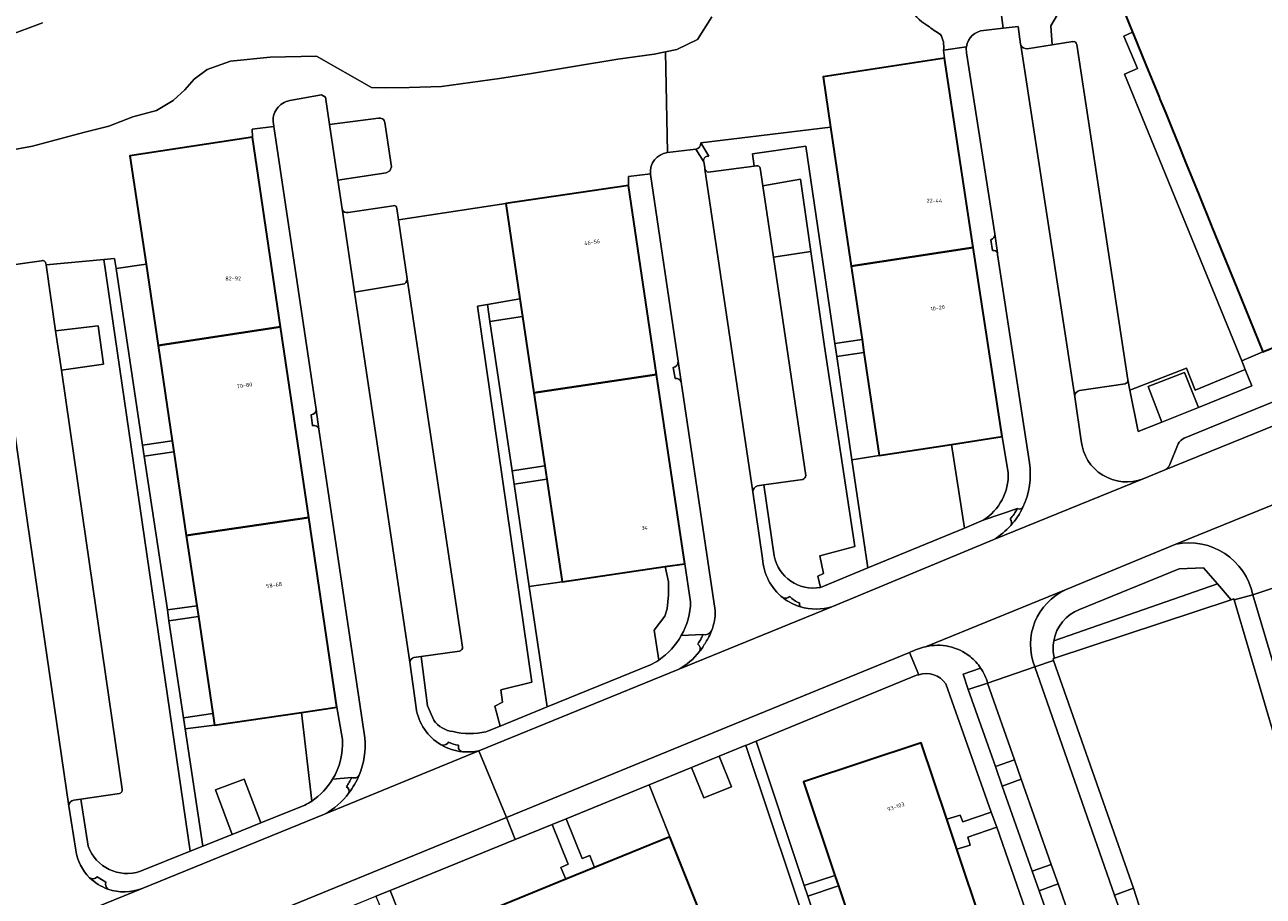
# Model space of a CAD drawing. Header units: metres. Extents: x 197700 to 204338, y 317132 to 325229.
# Tile 680 of 1056: x 202659 to 202771, y 318884 to 318963. Entities that reach past the tile are written whole.
import ezdxf
from ezdxf.enums import TextEntityAlignment as Align

# ---------------------------------------------------------------- set-up
doc = ezdxf.new("R2010")
doc.units = ezdxf.units.M
for name, color, linetype, lineweight in [('B-WE-GR-BEPLANTING_CULTUUR_BODEMBEDEKKER-GV', 90, 'Continuous', 18), ('B-WE-GR-BEPLANTING_CULTUUR_BOSPLANTSOEN-GV', 90, 'Continuous', 18), ('B-WE-GR-BEPLANTING_CULTUUR_HEESTERS-GV', 90, 'Continuous', 18), ('B-WE-GR-BEPLANTING_CULTUUR_ROOS-GV', 90, 'Continuous', 18), ('B-WE-GR-BOS_LOOF-GV', 40, 'Continuous', 13), ('B-WE-OG-BEBOUWING-GV', 7, 'Continuous', 35), ('B-WE-OG-BEBOUWING-T18', 10, 'Continuous', 18), ('B-WE-OG-TERREIN_CULTUURSCHEIDING-GV', 7, 'Continuous', 18), ('B-WE-VH-ONVERHARD-GV', 252, 'Continuous', 18), ('B-WE-VH-VERHARDING_ASFALT-GV', 252, 'Continuous', 18), ('B-WE-VH-VERHARDING_BETONSTRAATSTEEN-GV', 252, 'Continuous', 18), ('B-WE-VH-VERHARDING_OPEN-GV', 252, 'Continuous', 18), ('B-WE-VH-VERHARDING_STRAATBAKSTEEN-GV', 252, 'Continuous', 18), ('B-WE-VH-VERHARDING_TEGEL-GV', 252, 'Continuous', 18)]:
    doc.layers.add(name, color=color, linetype=linetype, lineweight=lineweight)
doc.styles.add('NLCS-ISO-M200-T18', font='NLCS-ISO.ttf', dxfattribs={"height": 0.36})

msp = doc.modelspace()

# ---------------------------------------------------------------- linework, layer by layer
at = {"layer": 'B-WE-GR-BEPLANTING_CULTUUR_BODEMBEDEKKER-GV'}
for points in [[(202732.114, 318934.007), (202734.567, 318934.371), (202733.586, 318940.992), (202731.722, 318953.564), (202720.011, 318952.132), (202720.729, 318950.943)], [(202720.916, 318949.509), (202724.846, 318950.025), (202724.685, 318951.146), (202729.492, 318951.827), (202732.114, 318934.007)], [(202720.276, 318950.416), (202720.365, 318949.927), (202720.387, 318949.779)], [(202718.573, 318914.131), (202716.789, 318913.87), (202717.094, 318912.498), (202717.094, 318911.328), (202716.988, 318910.051), (202716.775, 318909.413), (202715.818, 318908.136), (202716.218, 318905.433)], [(202719.098, 318910.693), (202718.573, 318914.131)], [(202739.689, 318904.112), (202739.483, 318904.063), (202725.027, 318898.116), (202729.354, 318885.063), (202732.121, 318885.99), (202729.296, 318894.428), (202739.912, 318897.961), (202742.223, 318891.054), (202743.419, 318891.431), (202743.656, 318890.823), (202746.218, 318891.691)], [(202745.278, 318904.714), (202743.707, 318904.171), (202744.155, 318902.775), (202745.905, 318903.336)], [(202746.218, 318891.691), (202742.126, 318903.29)], [(202687.175, 318901.183), (202683.962, 318900.712), (202684.905, 318892.7)], [(202687.677, 318898.248), (202687.175, 318901.183)]]:
    msp.add_lwpolyline(points, dxfattribs=at)
for points in [[(202720.729, 318950.943, 0.5314838), (202720.276, 318950.416)], [(202720.387, 318949.779, 0.4073653), (202720.916, 318949.509)], [(202718.254, 318907.648, 0.1218203), (202719.098, 318910.693)], [(202716.218, 318905.433, 0.1158768), (202718.254, 318907.648)], [(202742.126, 318903.29, 0.3318613), (202739.689, 318904.112)], [(202745.905, 318903.336, 0.0822715), (202745.278, 318904.714)], [(202686.774, 318894.667, 0.1491456), (202687.677, 318898.248)], [(202684.905, 318892.7, 0.1084421), (202686.774, 318894.667)]]:
    msp.add_lwpolyline(points, format="xyb", dxfattribs=at)
for points in [[(202725.603, 318948.267), (202726.565, 318941.814), (202729.962, 318942.317), (202729.02, 318948.855)], [(202669.94, 318941.173), (202667.244, 318940.78), (202669.633, 318924.84), (202672.307, 318925.23), (202671.029, 318933.834)], [(202703.927, 318936.451), (202700.974, 318936.011), (202702.979, 318922.532), (202705.937, 318922.974), (202704.952, 318929.58)], [(202733.657, 318923.515), (202736.12, 318923.896), (202734.741, 318933.198), (202732.286, 318932.834)], [(202672.454, 318924.241), (202669.781, 318923.851), (202671.863, 318909.958), (202674.517, 318910.345), (202673.574, 318916.698)], [(202706.117, 318921.768), (202703.158, 318921.327), (202704.534, 318912.077), (202707.498, 318912.511)], [(202673.322, 318900.223), (202675.962, 318900.615), (202674.664, 318909.356), (202672.011, 318908.968)], [(202748.318, 318896.423), (202746.619, 318895.827), (202747.227, 318894.061), (202748.936, 318894.666)], [(202710.425, 318886.706), (202717.218, 318889.486), (202715.349, 318894.166), (202707.857, 318891.11), (202709.296, 318887.515), (202709.986, 318887.781)], [(202701.156, 318882.913), (202707.841, 318885.649), (202707.393, 318886.71), (202708.031, 318886.99), (202706.593, 318890.595), (202703.268, 318889.239), (202691.97, 318884.631), (202693.41, 318880.984), (202694.653, 318881.503), (202695.111, 318880.439)], [(202745.383, 318881.61), (202747.639, 318874.869), (202748.542, 318875.145), (202748.83, 318874.331), (202751.904, 318875.428), (202746.752, 318890.337), (202744.11, 318889.453), (202744.329, 318888.724), (202743.127, 318888.354)], [(202751.655, 318886.97), (202749.937, 318886.381), (202750.563, 318884.608), (202752.263, 318885.214)], [(202737.513, 318869.883), (202734.771, 318878.075), (202732.438, 318885.042), (202729.668, 318884.114), (202731.537, 318878.477), (202734.789, 318868.971)]]:
    msp.add_lwpolyline(points, close=True, dxfattribs=at)
at = {"layer": 'B-WE-GR-BEPLANTING_CULTUUR_BOSPLANTSOEN-GV'}
for points in [[(202657.373, 318961.771), (202660.587, 318962.977)], [(202717.001, 318951.258), (202716.824, 318960.358), (202715.798, 318960.159), (202712.532, 318959.683), (202708.713, 318959.073), (202704.742, 318958.416), (202701.85, 318957.95), (202696.608, 318957.222), (202693.679, 318957.133), (202691.594, 318957.099), (202690.3, 318957.136), (202685.326, 318959.971), (202681.152, 318959.869), (202677.57, 318959.531), (202675.463, 318958.765), (202674.272, 318957.892), (202673.43, 318956.918), (202672.384, 318955.958), (202670.871, 318955.076), (202668.746, 318954.504), (202666.568, 318953.662), (202664.308, 318953.073), (202659.676, 318951.844), (202657.392, 318951.425)], [(202682.919, 318955.955), (202685.789, 318956.49), (202686.139, 318956.251), (202686.505, 318953.785), (202690.923, 318954.36)], [(202691.499, 318953.985), (202692.092, 318949.964), (202691.953, 318949.61), (202691.626, 318949.42), (202687.249, 318948.774), (202687.635, 318946.176), (202687.659, 318946.123)], [(202660.893, 318941.24), (202660.911, 318941.114), (202666.119, 318941.593), (202667.104, 318941.712), (202667.244, 318940.78), (202669.94, 318941.173), (202668.485, 318950.971), (202679.552, 318952.647), (202679.523, 318953.389), (202681.483, 318953.607), (202681.443, 318953.874)], [(202692.565, 318946.225), (202692.72, 318945.196), (202702.405, 318946.65), (202713.483, 318948.3), (202713.477, 318949.107), (202715.466, 318949.345)], [(202688.173, 318945.846), (202692.252, 318946.457)], [(202656.415, 318940.925), (202660.513, 318941.5)]]:
    msp.add_lwpolyline(points, dxfattribs=at)
for points in [[(202681.443, 318953.874, -0.4191456), (202682.919, 318955.955)], [(202690.923, 318954.36, -0.428179), (202691.499, 318953.985)], [(202715.466, 318949.345, -0.4057931), (202717.001, 318951.258)], [(202687.659, 318946.123, 0.3727259), (202688.173, 318945.846)], [(202692.252, 318946.457, -0.5827094), (202692.565, 318946.225)], [(202660.513, 318941.5, -0.4494374), (202660.893, 318941.24)]]:
    msp.add_lwpolyline(points, format="xyb", dxfattribs=at)
at = {"layer": 'B-WE-GR-BEPLANTING_CULTUUR_HEESTERS-GV'}
msp.add_lwpolyline([(202761.645, 318926.91), (202760.39, 318930.125), (202763.682, 318931.4), (202764.948, 318928.228), (202769.764, 318930.203), (202769.167, 318931.667), (202764.64, 318929.81), (202763.851, 318931.787), (202758.752, 318929.812), (202759.5, 318926.068)], close=True, dxfattribs=at)
msp.add_lwpolyline([(202751.936, 318905.613), (202767.888, 318910.882), (202766.647, 318912.315), (202751.88, 318907.182)], dxfattribs=at)
msp.add_lwpolyline([(202751.88, 318907.182, 0.1070974), (202751.936, 318905.613)], format="xyb", dxfattribs=at)
at = {"layer": 'B-WE-GR-BEPLANTING_CULTUUR_ROOS-GV'}
for points in [[(202766.647, 318912.315), (202765.398, 318913.756), (202763.207, 318913.663), (202754.197, 318909.991)], [(202751.88, 318907.182), (202766.647, 318912.315)]]:
    msp.add_lwpolyline(points, dxfattribs=at)
msp.add_lwpolyline([(202754.197, 318909.991, 0.2621372), (202751.88, 318907.182)], format="xyb", dxfattribs=at)
at = {"layer": 'B-WE-GR-BOS_LOOF-GV'}
for points in [[(202660.587, 318962.977), (202657.373, 318961.771)], [(202657.392, 318951.425), (202659.676, 318951.844), (202664.308, 318953.073), (202666.568, 318953.662), (202668.746, 318954.504), (202670.871, 318955.076), (202672.384, 318955.958), (202673.43, 318956.918), (202674.272, 318957.892), (202675.463, 318958.765), (202677.57, 318959.531), (202681.152, 318959.869), (202685.326, 318959.971), (202690.3, 318957.136), (202691.594, 318957.099), (202693.679, 318957.133), (202696.608, 318957.222), (202701.85, 318957.95), (202704.742, 318958.416), (202708.713, 318959.073), (202712.532, 318959.683), (202715.798, 318960.159), (202716.824, 318960.358), (202717.85, 318960.556), (202719.724, 318961.465), (202721.008, 318963.535)]]:
    msp.add_lwpolyline(points, dxfattribs=at)
at = {"layer": 'B-WE-OG-BEBOUWING-GV'}
msp.add_lwpolyline([(202757.804, 318965.065), (202758.998, 318962.133), (202759.084, 318961.922), (202760.201, 318959.18), (202761.353, 318956.351), (202761.417, 318956.194), (202761.459, 318956.091), (202761.98, 318954.812), (202762.532, 318953.457), (202763.185, 318951.854), (202763.72, 318950.54), (202763.835, 318950.258), (202764.962, 318947.489), (202766.095, 318944.708), (202766.189, 318944.477), (202766.213, 318944.419), (202768.404, 318939.04), (202770.748, 318933.283), (202776.647, 318935.679)], dxfattribs=at)
for points in [[(202733.586, 318940.992), (202744.607, 318942.702), (202742.005, 318959.791), (202731.051, 318958.089), (202731.722, 318953.564)], [(202671.029, 318933.834), (202682.088, 318935.527), (202679.552, 318952.647), (202668.485, 318950.971), (202669.94, 318941.173)], [(202703.927, 318936.451), (202704.952, 318929.58), (202716.028, 318931.216), (202713.483, 318948.3), (202702.405, 318946.65), (202703.689, 318938.047)], [(202747.21, 318925.612), (202744.607, 318942.702), (202733.586, 318940.992), (202734.567, 318934.371), (202734.741, 318933.198), (202736.12, 318923.896), (202742.637, 318924.904)], [(202671.029, 318933.834), (202672.307, 318925.23), (202672.454, 318924.241), (202673.574, 318916.698), (202684.637, 318918.316), (202682.088, 318935.527)], [(202707.498, 318912.511), (202716.789, 318913.87), (202718.573, 318914.131), (202716.028, 318931.216), (202704.952, 318929.58), (202705.937, 318922.974), (202706.117, 318921.768)], [(202683.962, 318900.712), (202687.175, 318901.183), (202684.637, 318918.316), (202673.574, 318916.698), (202674.517, 318910.345), (202674.664, 318909.356), (202675.962, 318900.615), (202676.118, 318899.562)], [(202743.127, 318888.354), (202742.223, 318891.054), (202739.912, 318897.961), (202729.296, 318894.428), (202732.121, 318885.99), (202732.438, 318885.042), (202734.771, 318878.075), (202745.383, 318881.61)], [(202720.449, 318878.697), (202721.375, 318879.076), (202717.218, 318889.486), (202710.425, 318886.706), (202707.841, 318885.649), (202701.156, 318882.913), (202705.399, 318872.544), (202711.478, 318875.029), (202711.585, 318875.073), (202712.789, 318875.565), (202713.148, 318875.712)]]:
    msp.add_lwpolyline(points, close=True, dxfattribs=at)
at = {"layer": 'B-WE-OG-TERREIN_CULTUURSCHEIDING-GV'}
for points in [[(202749.469, 318960.634), (202751.744, 318960.993), (202751.598, 318962.715), (202753.412, 318965.821), (202755.096, 318967.453), (202755.849, 318967.658), (202756.607, 318968.005), (202756.555, 318968.132), (202772.99, 318974.818), (202773.07, 318974.62), (202786.423, 318980.026), (202786.37, 318980.158), (202784.107, 318985.732), (202783.998, 318986.001), (202782.978, 318988.521), (202782.486, 318988.332), (202781.074, 318991.806), (202794.069, 318997.1), (202796.038, 318999.28)], [(202768.846, 318932.452), (202758.275, 318958.353), (202759.438, 318958.852), (202758.215, 318961.785), (202758.998, 318962.133), (202757.804, 318965.065), (202757.042, 318964.738), (202755.849, 318967.658), (202755.096, 318967.453), (202753.412, 318965.821), (202751.598, 318962.715), (202751.744, 318960.993), (202753.606, 318961.286), (202753.599, 318961.276)], [(202747.08, 318964.329), (202747.314, 318962.489), (202748.667, 318962.633), (202748.888, 318961.054), (202748.902, 318960.962)], [(202721.008, 318963.535), (202719.724, 318961.465), (202717.85, 318960.556), (202716.824, 318960.358), (202717.001, 318951.258), (202719.557, 318951.578)], [(202753.95, 318961.034), (202758.57, 318930.726), (202758.752, 318929.812), (202763.851, 318931.787), (202764.64, 318929.81), (202769.167, 318931.667), (202768.846, 318932.452)], [(202731.722, 318953.564), (202731.051, 318958.089), (202742.005, 318959.791), (202741.923, 318960.521)], [(202720.011, 318952.132), (202731.722, 318953.564)], [(202703.689, 318938.047), (202702.405, 318946.65), (202692.72, 318945.196), (202693.523, 318939.847), (202698.515, 318906.613)], [(202729.962, 318942.317), (202726.565, 318941.814), (202729.503, 318922.111)], [(202730.812, 318912), (202730.589, 318913.014), (202731.102, 318913.261), (202730.77, 318914.845), (202733.911, 318915.679), (202731.196, 318933.756), (202729.962, 318942.317)], [(202669.429, 318886.361), (202673.927, 318888.168), (202666.119, 318941.593), (202660.911, 318941.114), (202661.776, 318935.173), (202665.604, 318935.612), (202666.086, 318932.146), (202662.295, 318931.602), (202664.201, 318918.504), (202667.777, 318893.762)], [(202700.621, 318898.953), (202701.917, 318899.48), (202701.431, 318901.277), (202702.116, 318901.622), (202701.962, 318902.742), (202704.752, 318903.424), (202699.855, 318937.386), (202700.747, 318937.54), (202703.689, 318938.047)], [(202747.21, 318925.612), (202742.637, 318924.904), (202743.805, 318917.357), (202745.493, 318918.053)], [(202747.771, 318922.343), (202747.21, 318925.612)], [(202729.223, 318921.751), (202725.714, 318921.252), (202726.63, 318914.84)], [(202716.789, 318913.87), (202707.498, 318912.511), (202704.534, 318912.077), (202706.151, 318901.203), (202715.474, 318904.996)], [(202716.218, 318905.433), (202715.818, 318908.136), (202716.775, 318909.413), (202716.988, 318910.051), (202717.094, 318911.328), (202717.094, 318912.498), (202716.789, 318913.87)], [(202698.229, 318906.253), (202694.775, 318905.769), (202695.357, 318901.288), (202695.921, 318900.016)], [(202683.962, 318900.712), (202676.118, 318899.562), (202673.473, 318899.219), (202675.061, 318888.623), (202677.723, 318889.693), (202676.206, 318893.713), (202678.789, 318894.688), (202680.286, 318890.722), (202684.271, 318892.323)], [(202684.905, 318892.7), (202683.962, 318900.712)], [(202667.556, 318893.396), (202664.049, 318892.871), (202664.712, 318888.617)]]:
    msp.add_lwpolyline(points, dxfattribs=at)
for points in [[(202740.521, 318962.717, -0.3088372), (202738.375, 318966.972)], [(202741.667, 318961.933, -0.0455484), (202740.521, 318962.717)], [(202741.923, 318960.521, 0.1651738), (202741.667, 318961.933)], [(202748.902, 318960.962, 0.2878128), (202749.469, 318960.634)], [(202753.599, 318961.276, -0.4514444), (202753.95, 318961.034)], [(202719.557, 318951.578, 0.4004016), (202720.011, 318952.132)], [(202729.503, 318922.111, -0.2623083), (202729.223, 318921.751)], [(202745.493, 318918.053, 0.2685367), (202747.771, 318922.343)], [(202726.63, 318914.84, 0.4113857), (202730.812, 318912)], [(202698.515, 318906.613, -0.4097038), (202698.229, 318906.253)], [(202715.474, 318904.996, 0.0328525), (202716.218, 318905.433)], [(202695.921, 318900.016, 0.2204696), (202697.652, 318898.973)], [(202697.652, 318898.973, 0.1091206), (202700.621, 318898.953)], [(202667.777, 318893.762, -0.4071402), (202667.556, 318893.396)], [(202684.271, 318892.323, 0.0290691), (202684.905, 318892.7)], [(202664.712, 318888.617, 0.407278), (202669.429, 318886.361)]]:
    msp.add_lwpolyline(points, format="xyb", dxfattribs=at)
for points in [[(202736.12, 318923.896), (202733.657, 318923.515), (202735.092, 318913.765), (202743.805, 318917.357), (202742.637, 318924.904)], [(202759.071, 318884.828), (202759.803, 318882.576), (202771.353, 318849.584), (202771.567, 318849.493), (202777.487, 318851.195), (202779.422, 318851.742), (202785.031, 318853.332), (202785.107, 318853.529), (202775.356, 318886.502), (202774.636, 318888.888), (202768.167, 318910.864), (202768.111, 318910.968), (202767.888, 318910.882), (202751.936, 318905.613), (202751.817, 318905.571), (202751.865, 318905.409)], [(202717.218, 318889.486), (202721.375, 318879.076), (202722.542, 318876.152), (202730.248, 318879.301), (202724.094, 318897.732), (202724.028, 318897.705), (202721.668, 318896.743), (202722.773, 318893.984), (202720.277, 318892.988), (202719.176, 318895.726), (202715.349, 318894.166)]]:
    msp.add_lwpolyline(points, close=True, dxfattribs=at)
at = {"layer": 'B-WE-VH-ONVERHARD-GV'}
for points in [[(202738.375, 318966.972, 0.3088372), (202740.521, 318962.717)], [(202740.521, 318962.717, 0.0455484), (202741.667, 318961.933)], [(202741.667, 318961.933, -0.1651738), (202741.923, 318960.521)], [(202743.999, 318960.822, -0.342098), (202745.543, 318962.3)]]:
    msp.add_lwpolyline(points, format="xyb", dxfattribs=at)
for points in [[(202745.543, 318962.3), (202747.314, 318962.489), (202747.08, 318964.329)], [(202741.923, 318960.521), (202743.999, 318960.822)]]:
    msp.add_lwpolyline(points, dxfattribs=at)
at = {"layer": 'B-WE-VH-VERHARDING_ASFALT-GV'}
for points in [[(202745.543, 318962.3, 0.342098), (202743.999, 318960.822)], [(202743.999, 318960.822, 0.0777475), (202744.003, 318960.282)], [(202682.919, 318955.955, 0.4191456), (202681.443, 318953.874)], [(202717.001, 318951.258, 0.4057931), (202715.466, 318949.345)], [(202759.934, 318921.788, -0.4938293), (202754.354, 318925.24)], [(202749.68, 318923.247, -0.1499301), (202749.099, 318919.249)], [(202749.099, 318919.249, -0.0724877), (202748, 318917.595)], [(202748, 318917.595, -0.0733619), (202746.455, 318916.311)], [(202727.456, 318911.049, -0.2177934), (202725.593, 318914.61)], [(202729.001, 318910.247, -0.0907014), (202727.456, 318911.049)], [(202721.316, 318909.915, -0.0945773), (202720.987, 318908.063)], [(202731.841, 318910.248, -0.1503519), (202729.001, 318910.247)], [(202720.461, 318907.051, -0.0411694), (202719.897, 318906.197)], [(202720.987, 318908.063, -0.0565062), (202720.461, 318907.051)], [(202719.897, 318906.197, -0.1024716), (202717.974, 318904.58)], [(202738.861, 318906.107, -0.0727886), (202740.312, 318906.637)], [(202696.575, 318897.78, -0.2262547), (202694.313, 318901.122)], [(202689.683, 318898.403, -0.1207044), (202689.177, 318895.042)], [(202698.492, 318897.157, -0.1088831), (202696.575, 318897.78)], [(202699.99, 318897.251, -0.0802101), (202698.492, 318897.157)], [(202689.177, 318895.042, -0.0650132), (202688.255, 318893.433)], [(202688.255, 318893.433, -0.1031461), (202686.056, 318891.524)], [(202664.85, 318885.783, -0.1602663), (202663.587, 318888.253)], [(202666.492, 318884.755, -0.110308), (202664.85, 318885.783)], [(202669.578, 318884.807, -0.1801397), (202666.492, 318884.755)]]:
    msp.add_lwpolyline(points, format="xyb", dxfattribs=at)
for points in [[(202748.667, 318962.633), (202747.314, 318962.489), (202745.543, 318962.3)], [(202754.354, 318925.24), (202753.766, 318929.21), (202748.902, 318960.962), (202748.888, 318961.054), (202748.667, 318962.633)], [(202744.003, 318960.282), (202746.558, 318943.936), (202746.787, 318942.2), (202746.805, 318942.064), (202749.68, 318923.247)], [(202687.249, 318948.774), (202686.505, 318953.785), (202686.139, 318956.251), (202685.789, 318956.49), (202682.919, 318955.955)], [(202681.443, 318953.874), (202681.483, 318953.607), (202685.283, 318928.07), (202685.55, 318926.277), (202689.683, 318898.403)], [(202725.593, 318914.61), (202724.702, 318920.627), (202720.387, 318949.779), (202720.365, 318949.927), (202720.276, 318950.416), (202719.557, 318951.578), (202717.001, 318951.258)], [(202694.313, 318901.122), (202693.761, 318905.249), (202688.759, 318938.667), (202687.635, 318946.176), (202687.249, 318948.774)], [(202715.466, 318949.345), (202715.475, 318949.271), (202717.977, 318932.415), (202718.254, 318930.551)], [(202663.587, 318888.253), (202662.979, 318892.23), (202659.236, 318917.855), (202655.862, 318941.357), (202655.616, 318943.37)], [(202812.326, 318936.035), (202809.85, 318942.083), (202769.037, 318925.506), (202761.855, 318922.573), (202759.934, 318921.788), (202746.455, 318916.311), (202731.841, 318910.248), (202717.974, 318904.58), (202699.99, 318897.251), (202702.462, 318891.209), (202723.034, 318899.632), (202738.861, 318906.107)], [(202740.312, 318906.637), (202752.985, 318911.8), (202762.892, 318915.91), (202776.76, 318921.529), (202776.896, 318921.586), (202777.031, 318921.639), (202812.326, 318936.035)], [(202718.254, 318930.551), (202721.316, 318909.915)], [(202746.455, 318916.311), (202759.934, 318921.788)], [(202717.974, 318904.58), (202731.841, 318910.248)], [(202657.868, 318873.007), (202673.994, 318879.585), (202674.02, 318879.595), (202678.509, 318881.404), (202678.73, 318881.493), (202702.462, 318891.209), (202699.99, 318897.251), (202686.056, 318891.524), (202669.578, 318884.807), (202655.303, 318878.997), (202643.357, 318874.012)], [(202686.056, 318891.524), (202699.99, 318897.251)], [(202655.303, 318878.997), (202669.578, 318884.807)]]:
    msp.add_lwpolyline(points, dxfattribs=at)
at = {"layer": 'B-WE-VH-VERHARDING_BETONSTRAATSTEEN-GV'}
for points in [[(202749.469, 318960.634, -0.2878128), (202748.902, 318960.962)], [(202753.95, 318961.034, 0.4514444), (202753.599, 318961.276)], [(202691.499, 318953.985, 0.428179), (202690.923, 318954.36)], [(202720.011, 318952.132, -0.4004016), (202719.557, 318951.578)], [(202720.276, 318950.416, -0.5314838), (202720.729, 318950.943)], [(202720.916, 318949.509, -0.4073653), (202720.387, 318949.779)], [(202725.368, 318949.845, 0.5682966), (202725.043, 318950.051)], [(202688.173, 318945.846, -0.3727259), (202687.659, 318946.123)], [(202692.565, 318946.225, 0.5827094), (202692.252, 318946.457)], [(202746.558, 318943.936, -0.3445341), (202746.192, 318943.375)], [(202746.351, 318942.415, -0.3994004), (202746.787, 318942.2)], [(202660.893, 318941.24, 0.4494374), (202660.513, 318941.5)], [(202693.093, 318939.372, 0.3874113), (202693.523, 318939.847)], [(202693.523, 318939.847, -0.3874113), (202693.093, 318939.372)], [(202717.977, 318932.415, -0.3826373), (202717.512, 318931.856)], [(202717.696, 318930.867, -0.3408104), (202718.254, 318930.551)], [(202758.315, 318930.394, 0.4263318), (202758.57, 318930.726)], [(202753.766, 318929.21, -0.3895812), (202754.196, 318929.771)], [(202685.283, 318928.07, -0.4136425), (202684.852, 318927.59)], [(202684.97, 318926.59, -0.4481614), (202685.55, 318926.277)], [(202763.661, 318925.483, 0.1932788), (202763.111, 318924.947)], [(202762.339, 318923.089, -0.1916947), (202761.855, 318922.573)], [(202729.223, 318921.751, 0.2623083), (202729.503, 318922.111)], [(202724.702, 318920.627, -0.3212912), (202725.127, 318921.169)], [(202748.603, 318919.117, -0.0421713), (202747.942, 318918.156)], [(202747.942, 318918.156, -0.3071911), (202748, 318917.595)], [(202748, 318917.595, 0.0724877), (202749.099, 318919.249)], [(202749.099, 318919.249, -0.406381), (202748.603, 318919.117)], [(202728.043, 318911.17, -0.3036387), (202727.456, 318911.049)], [(202727.456, 318911.049, 0.0907014), (202729.001, 318910.247)], [(202728.931, 318910.591, -0.1106534), (202728.043, 318911.17)], [(202729.001, 318910.247, -0.1642786), (202728.931, 318910.591)], [(202720.211, 318907.744, -0.0658452), (202719.739, 318906.875)], [(202719.897, 318906.197, 0.0411694), (202720.461, 318907.051)], [(202720.987, 318908.063, -0.3482032), (202720.211, 318907.744)], [(202720.461, 318907.051, 0.0565062), (202720.987, 318908.063)], [(202698.229, 318906.253, 0.4097038), (202698.515, 318906.613)], [(202719.739, 318906.875, -0.3951323), (202719.897, 318906.197)], [(202693.761, 318905.249, -0.2659887), (202694.114, 318905.676)], [(202697.238, 318898.02, -0.3445117), (202696.7, 318897.755)], [(202698.146, 318897.736, -0.0697293), (202697.238, 318898.02)], [(202696.575, 318897.78, 0.1088831), (202698.492, 318897.157)], [(202698.492, 318897.157, -0.4319885), (202698.146, 318897.736)], [(202688.514, 318894.844, -0.04429), (202688.023, 318893.986)], [(202688.255, 318893.433, 0.0650132), (202689.177, 318895.042)], [(202689.177, 318895.042, -0.414881), (202688.514, 318894.844)], [(202667.556, 318893.396, 0.4071402), (202667.777, 318893.762)], [(202688.023, 318893.986, -0.3808338), (202688.255, 318893.433)], [(202662.979, 318892.23, -0.4357134), (202663.421, 318892.777)], [(202665.526, 318885.865, -0.4029051), (202664.85, 318885.783)], [(202664.85, 318885.783, 0.110308), (202666.492, 318884.755)], [(202666.492, 318884.755, -0.3159393), (202666.323, 318885.371)]]:
    msp.add_lwpolyline(points, format="xyb", dxfattribs=at)
for points in [[(202748.902, 318960.962), (202753.766, 318929.21)], [(202753.599, 318961.276), (202753.606, 318961.286), (202751.744, 318960.993), (202749.469, 318960.634)], [(202758.57, 318930.726), (202753.95, 318961.034)], [(202690.923, 318954.36), (202686.505, 318953.785), (202687.249, 318948.774), (202691.626, 318949.42), (202691.953, 318949.61), (202692.092, 318949.964), (202691.499, 318953.985)], [(202720.729, 318950.943), (202720.011, 318952.132)], [(202719.557, 318951.578), (202720.276, 318950.416)], [(202720.387, 318949.779), (202724.702, 318920.627)], [(202724.846, 318950.025), (202720.916, 318949.509)], [(202725.043, 318950.051), (202724.846, 318950.025)], [(202729.503, 318922.111), (202726.565, 318941.814), (202725.603, 318948.267), (202725.368, 318949.845)], [(202818.197, 318947.737), (202817.081, 318947.28), (202796.915, 318939.032), (202768.282, 318927.369), (202763.661, 318925.483)], [(202687.635, 318946.176), (202688.759, 318938.667), (202693.093, 318939.372)], [(202687.659, 318946.123), (202687.635, 318946.176)], [(202692.252, 318946.457), (202688.173, 318945.846)], [(202693.523, 318939.847), (202692.72, 318945.196), (202692.565, 318946.225)], [(202761.855, 318922.573), (202769.037, 318925.506), (202809.85, 318942.083), (202821.41, 318946.795)], [(202746.787, 318942.2), (202746.558, 318943.936)], [(202746.192, 318943.375), (202746.351, 318942.415)], [(202655.862, 318941.357), (202659.236, 318917.855), (202662.979, 318892.23)], [(202660.513, 318941.5), (202656.415, 318940.925)], [(202667.777, 318893.762), (202664.201, 318918.504), (202662.295, 318931.602), (202661.776, 318935.173), (202660.911, 318941.114), (202660.893, 318941.24)], [(202698.515, 318906.613), (202693.523, 318939.847)], [(202693.093, 318939.372), (202688.759, 318938.667), (202693.761, 318905.249)], [(202717.512, 318931.856), (202717.696, 318930.867)], [(202718.254, 318930.551), (202717.977, 318932.415)], [(202754.196, 318929.771), (202758.315, 318930.394)], [(202684.852, 318927.59), (202684.97, 318926.59)], [(202685.55, 318926.277), (202685.283, 318928.07)], [(202763.111, 318924.947), (202762.339, 318923.089)], [(202725.127, 318921.169), (202725.714, 318921.252), (202729.223, 318921.751)], [(202694.114, 318905.676), (202694.775, 318905.769), (202698.229, 318906.253)], [(202696.7, 318897.755), (202696.575, 318897.78)], [(202663.421, 318892.777), (202664.049, 318892.871), (202667.556, 318893.396)], [(202666.323, 318885.371), (202665.928, 318885.619), (202665.526, 318885.865)]]:
    msp.add_lwpolyline(points, dxfattribs=at)
msp.add_lwpolyline([(202719.176, 318895.726), (202720.277, 318892.988), (202722.773, 318893.984), (202721.668, 318896.743)], close=True, dxfattribs=at)
at = {"layer": 'B-WE-VH-VERHARDING_OPEN-GV'}
for points in [[(202732.286, 318932.834), (202732.114, 318934.007), (202729.492, 318951.827), (202724.685, 318951.146), (202724.846, 318950.025), (202725.043, 318950.051)], [(202725.368, 318949.845), (202725.603, 318948.267), (202729.02, 318948.855), (202729.962, 318942.317), (202731.196, 318933.756), (202733.911, 318915.679), (202730.77, 318914.845), (202731.102, 318913.261), (202730.589, 318913.014), (202730.812, 318912), (202735.092, 318913.765), (202733.657, 318923.515), (202732.286, 318932.834)]]:
    msp.add_lwpolyline(points, dxfattribs=at)
msp.add_lwpolyline([(202725.043, 318950.051, -0.5682966), (202725.368, 318949.845)], format="xyb", dxfattribs=at)
for points in [[(202672.011, 318908.968), (202671.863, 318909.958), (202669.781, 318923.851), (202669.633, 318924.84), (202667.244, 318940.78), (202667.104, 318941.712), (202666.119, 318941.593), (202673.927, 318888.168), (202675.061, 318888.623), (202673.473, 318899.219), (202673.322, 318900.223)], [(202704.534, 318912.077), (202703.158, 318921.327), (202702.979, 318922.532), (202700.974, 318936.011), (202700.747, 318937.54), (202699.855, 318937.386), (202704.752, 318903.424), (202701.962, 318902.742), (202702.116, 318901.622), (202701.431, 318901.277), (202701.917, 318899.48), (202706.151, 318901.203)], [(202700.747, 318937.54), (202700.974, 318936.011), (202703.927, 318936.451), (202703.689, 318938.047)], [(202661.776, 318935.173), (202662.295, 318931.602), (202666.086, 318932.146), (202665.604, 318935.612)], [(202734.567, 318934.371), (202732.114, 318934.007), (202732.286, 318932.834), (202734.741, 318933.198)], [(202672.454, 318924.241), (202672.307, 318925.23), (202669.633, 318924.84), (202669.781, 318923.851)], [(202702.979, 318922.532), (202703.158, 318921.327), (202706.117, 318921.768), (202705.937, 318922.974)], [(202672.011, 318908.968), (202674.664, 318909.356), (202674.517, 318910.345), (202671.863, 318909.958)], [(202675.962, 318900.615), (202673.322, 318900.223), (202673.473, 318899.219), (202676.118, 318899.562)], [(202677.723, 318889.693), (202680.286, 318890.722), (202678.789, 318894.688), (202676.206, 318893.713)], [(202742.223, 318891.054), (202743.127, 318888.354), (202744.329, 318888.724), (202744.11, 318889.453), (202746.752, 318890.337), (202746.218, 318891.691), (202743.656, 318890.823), (202743.419, 318891.431)], [(202707.841, 318885.649), (202710.425, 318886.706), (202709.986, 318887.781), (202709.296, 318887.515), (202707.857, 318891.11), (202706.593, 318890.595), (202708.031, 318886.99), (202707.393, 318886.71)], [(202729.668, 318884.114), (202732.438, 318885.042), (202732.121, 318885.99), (202729.354, 318885.063)], [(202691.973, 318879.155), (202695.111, 318880.439), (202694.653, 318881.503), (202693.41, 318880.984), (202691.97, 318884.631), (202690.667, 318884.1), (202692.195, 318880.5), (202691.488, 318880.28)]]:
    msp.add_lwpolyline(points, close=True, dxfattribs=at)
at = {"layer": 'B-WE-VH-VERHARDING_STRAATBAKSTEEN-GV'}
for points in [[(202776.76, 318921.529), (202762.892, 318915.91)], [(202769.857, 318911.329), (202773.397, 318912.487), (202772.961, 318913.757)], [(202752.985, 318911.8), (202740.312, 318906.637)], [(202791.355, 318851.882), (202790.407, 318855.043), (202773.397, 318912.487), (202769.857, 318911.329), (202776.373, 318889.395), (202777.05, 318887.007), (202787.516, 318851.69)], [(202738.861, 318906.107), (202739.689, 318904.112)], [(202775.624, 318831.881), (202770.821, 318845.776), (202769.674, 318848.989), (202758.137, 318882.01), (202757.373, 318884.213), (202750.157, 318904.826), (202745.905, 318903.336), (202748.318, 318896.423), (202748.936, 318894.666), (202751.655, 318886.97), (202752.263, 318885.214), (202754.713, 318878.268), (202755.326, 318876.517), (202757.612, 318870.049), (202758.425, 318867.761), (202761.345, 318859.428), (202761.955, 318857.628), (202764.329, 318850.918), (202764.939, 318849.117), (202766.361, 318844.82), (202767.911, 318840.293), (202768.483, 318838.713), (202768.555, 318838.505)], [(202745.905, 318903.336), (202750.157, 318904.826)], [(202752.991, 318877.666), (202750.563, 318884.608), (202749.937, 318886.381), (202747.227, 318894.061), (202746.619, 318895.827), (202744.155, 318902.775), (202743.707, 318904.171), (202745.278, 318904.714)], [(202742.126, 318903.29), (202746.218, 318891.691), (202746.752, 318890.337), (202751.904, 318875.428)]]:
    msp.add_lwpolyline(points, dxfattribs=at)
for points in [[(202762.892, 318915.91, -0.4095861), (202769.857, 318911.329)], [(202750.157, 318904.826, -0.4004819), (202752.985, 318911.8)], [(202740.312, 318906.637, 0.0727886), (202738.861, 318906.107)], [(202740.312, 318906.637, -0.2330552), (202744.321, 318905.755)], [(202744.321, 318905.755, 0.2330552), (202740.312, 318906.637)], [(202744.321, 318905.755, -0.0769419), (202745.278, 318904.714)], [(202745.278, 318904.714, 0.0769419), (202744.321, 318905.755)], [(202739.689, 318904.112, -0.3318613), (202742.126, 318903.29)], [(202745.278, 318904.714, -0.0822715), (202745.905, 318903.336)]]:
    msp.add_lwpolyline(points, format="xyb", dxfattribs=at)
for points in [[(202768.167, 318910.864), (202774.636, 318888.888), (202776.373, 318889.395), (202769.857, 318911.329)], [(202751.865, 318905.409), (202750.157, 318904.826), (202757.373, 318884.213), (202759.071, 318884.828)], [(202744.155, 318902.775), (202746.619, 318895.827), (202748.318, 318896.423), (202745.905, 318903.336)], [(202749.937, 318886.381), (202751.655, 318886.97), (202748.936, 318894.666), (202747.227, 318894.061)], [(202752.991, 318877.666), (202754.713, 318878.268), (202752.263, 318885.214), (202750.563, 318884.608)], [(202759.803, 318882.576), (202759.071, 318884.828), (202757.373, 318884.213), (202758.137, 318882.01)]]:
    msp.add_lwpolyline(points, close=True, dxfattribs=at)
at = {"layer": 'B-WE-VH-VERHARDING_TEGEL-GV'}
for points in [[(202759.438, 318958.852), (202758.275, 318958.353), (202768.846, 318932.452), (202770.748, 318933.283), (202768.404, 318939.04), (202766.213, 318944.419), (202766.189, 318944.477), (202766.095, 318944.708), (202764.962, 318947.489), (202763.835, 318950.258), (202763.72, 318950.54), (202763.185, 318951.854), (202762.532, 318953.457), (202761.98, 318954.812), (202761.459, 318956.091), (202761.417, 318956.194), (202761.353, 318956.351), (202760.201, 318959.18), (202759.084, 318961.922), (202758.998, 318962.133), (202758.215, 318961.785)], [(202761.645, 318926.91), (202764.948, 318928.228), (202763.682, 318931.4), (202760.39, 318930.125)], [(202703.268, 318889.239), (202706.593, 318890.595), (202707.857, 318891.11), (202715.349, 318894.166), (202719.176, 318895.726), (202721.668, 318896.743), (202724.028, 318897.705), (202724.094, 318897.732), (202725.027, 318898.116), (202739.483, 318904.063), (202739.689, 318904.112), (202738.861, 318906.107), (202723.034, 318899.632), (202702.462, 318891.209)]]:
    msp.add_lwpolyline(points, close=True, dxfattribs=at)
for points in [[(202743.999, 318960.822), (202741.923, 318960.521), (202742.005, 318959.791), (202744.607, 318942.702)], [(202746.558, 318943.936), (202744.003, 318960.282)], [(202685.283, 318928.07), (202681.483, 318953.607), (202679.523, 318953.389), (202679.552, 318952.647)], [(202679.552, 318952.647), (202682.088, 318935.527), (202684.637, 318918.316), (202687.175, 318901.183), (202687.677, 318898.248)], [(202717.977, 318932.415), (202715.475, 318949.271), (202715.466, 318949.345), (202713.477, 318949.107), (202713.483, 318948.3)], [(202713.483, 318948.3), (202716.028, 318931.216), (202718.573, 318914.131), (202719.098, 318910.693)], [(202763.661, 318925.483), (202768.282, 318927.369), (202796.915, 318939.032), (202817.081, 318947.28), (202818.197, 318947.737)], [(202746.351, 318942.415), (202746.192, 318943.375)], [(202744.607, 318942.702), (202747.21, 318925.612), (202747.771, 318922.343)], [(202749.68, 318923.247), (202746.805, 318942.064), (202746.787, 318942.2)], [(202776.647, 318935.679), (202770.748, 318933.283), (202768.846, 318932.452), (202769.167, 318931.667), (202769.764, 318930.203), (202764.948, 318928.228), (202761.645, 318926.91), (202759.5, 318926.068), (202758.752, 318929.812), (202758.57, 318930.726)], [(202717.696, 318930.867), (202717.512, 318931.856)], [(202721.316, 318909.915), (202718.254, 318930.551)], [(202758.315, 318930.394), (202754.196, 318929.771)], [(202753.766, 318929.21), (202754.354, 318925.24)], [(202684.97, 318926.59), (202684.852, 318927.59)], [(202689.683, 318898.403), (202685.55, 318926.277)], [(202762.339, 318923.089), (202763.111, 318924.947)], [(202759.934, 318921.788), (202761.855, 318922.573)], [(202724.702, 318920.627), (202725.593, 318914.61)], [(202726.63, 318914.84), (202725.714, 318921.252), (202725.127, 318921.169)], [(202748.603, 318919.117), (202745.493, 318918.053), (202743.805, 318917.357), (202735.092, 318913.765), (202730.812, 318912)], [(202745.493, 318918.053), (202748.603, 318919.117)], [(202731.841, 318910.248), (202746.455, 318916.311)], [(202762.892, 318915.91), (202752.985, 318911.8)], [(202754.197, 318909.991), (202763.207, 318913.663), (202765.398, 318913.756), (202766.647, 318912.315), (202767.888, 318910.882), (202768.111, 318910.968), (202768.167, 318910.864), (202769.857, 318911.329)], [(202718.254, 318907.648), (202720.211, 318907.744)], [(202720.211, 318907.744), (202718.254, 318907.648)], [(202693.761, 318905.249), (202694.313, 318901.122)], [(202695.921, 318900.016), (202695.357, 318901.288), (202694.775, 318905.769), (202694.114, 318905.676)], [(202715.474, 318904.996), (202706.151, 318901.203), (202701.917, 318899.48), (202700.621, 318898.953)], [(202750.157, 318904.826), (202751.865, 318905.409), (202751.817, 318905.571), (202751.936, 318905.613)], [(202699.99, 318897.251), (202717.974, 318904.58)], [(202731.537, 318878.477), (202729.668, 318884.114), (202729.354, 318885.063), (202725.027, 318898.116), (202724.094, 318897.732), (202730.248, 318879.301)], [(202696.575, 318897.78), (202696.7, 318897.755)], [(202686.774, 318894.667), (202688.514, 318894.844)], [(202688.514, 318894.844), (202686.774, 318894.667)], [(202664.712, 318888.617), (202664.049, 318892.871), (202663.421, 318892.777)], [(202662.979, 318892.23), (202663.587, 318888.253)], [(202684.271, 318892.323), (202680.286, 318890.722), (202677.723, 318889.693), (202675.061, 318888.623), (202673.927, 318888.168), (202669.429, 318886.361)], [(202669.578, 318884.807), (202686.056, 318891.524)], [(202675.804, 318878.033), (202678.828, 318879.271), (202679.497, 318879.545), (202681.926, 318880.535), (202683.258, 318881.079), (202690.667, 318884.1), (202691.97, 318884.631), (202703.268, 318889.239), (202702.462, 318891.209), (202678.73, 318881.493), (202678.509, 318881.404)], [(202665.526, 318885.865), (202665.928, 318885.619), (202666.323, 318885.371)]]:
    msp.add_lwpolyline(points, dxfattribs=at)
for points in [[(202744.003, 318960.282, -0.0777475), (202743.999, 318960.822)], [(202746.192, 318943.375, 0.3445341), (202746.558, 318943.936)], [(202746.787, 318942.2, 0.3994004), (202746.351, 318942.415)], [(202717.512, 318931.856, 0.3826373), (202717.977, 318932.415)], [(202718.254, 318930.551, 0.3408104), (202717.696, 318930.867)], [(202758.57, 318930.726, -0.4263318), (202758.315, 318930.394)], [(202754.196, 318929.771, 0.3895812), (202753.766, 318929.21)], [(202684.852, 318927.59, 0.4136425), (202685.283, 318928.07)], [(202685.55, 318926.277, 0.4481614), (202684.97, 318926.59)], [(202754.354, 318925.24, 0.4938293), (202759.934, 318921.788)], [(202763.111, 318924.947, -0.1932788), (202763.661, 318925.483)], [(202749.099, 318919.249, 0.1499301), (202749.68, 318923.247)], [(202761.855, 318922.573, 0.1916947), (202762.339, 318923.089)], [(202747.771, 318922.343, -0.2685367), (202745.493, 318918.053)], [(202725.127, 318921.169, 0.3212912), (202724.702, 318920.627)], [(202747.942, 318918.156, 0.0421713), (202748.603, 318919.117)], [(202748, 318917.595, 0.3071911), (202747.942, 318918.156)], [(202748.603, 318919.117, 0.406381), (202749.099, 318919.249)], [(202746.455, 318916.311, 0.0733619), (202748, 318917.595)], [(202769.857, 318911.329, 0.4095861), (202762.892, 318915.91)], [(202730.812, 318912, -0.4113857), (202726.63, 318914.84)], [(202725.593, 318914.61, 0.2177934), (202727.456, 318911.049)], [(202752.985, 318911.8, 0.4004819), (202750.157, 318904.826)], [(202719.098, 318910.693, -0.1218203), (202718.254, 318907.648)], [(202727.456, 318911.049, 0.3036387), (202728.043, 318911.17)], [(202728.043, 318911.17, 0.1106534), (202728.931, 318910.591)], [(202728.931, 318910.591, 0.1642786), (202729.001, 318910.247)], [(202720.987, 318908.063, 0.0945773), (202721.316, 318909.915)], [(202729.001, 318910.247, 0.1503519), (202731.841, 318910.248)], [(202751.88, 318907.182, -0.2621372), (202754.197, 318909.991)], [(202718.254, 318907.648, -0.1158768), (202716.218, 318905.433)], [(202719.739, 318906.875, 0.0658452), (202720.211, 318907.744)], [(202720.211, 318907.744, 0.3482032), (202720.987, 318908.063)], [(202751.936, 318905.613, -0.1070974), (202751.88, 318907.182)], [(202717.974, 318904.58, 0.1024716), (202719.897, 318906.197)], [(202719.897, 318906.197, 0.3951323), (202719.739, 318906.875)], [(202694.114, 318905.676, 0.2659887), (202693.761, 318905.249)], [(202716.218, 318905.433, -0.0328525), (202715.474, 318904.996)], [(202694.313, 318901.122, 0.2262547), (202696.575, 318897.78)], [(202697.652, 318898.973, -0.2204696), (202695.921, 318900.016)], [(202687.677, 318898.248, -0.1491456), (202686.774, 318894.667)], [(202689.177, 318895.042, 0.1207044), (202689.683, 318898.403)], [(202696.7, 318897.755, 0.3445117), (202697.238, 318898.02)], [(202697.238, 318898.02, 0.0697293), (202698.146, 318897.736)], [(202700.621, 318898.953, -0.1091206), (202697.652, 318898.973)], [(202698.146, 318897.736, 0.4319885), (202698.492, 318897.157)], [(202698.492, 318897.157, 0.0802101), (202699.99, 318897.251)], [(202686.774, 318894.667, -0.1084421), (202684.905, 318892.7)], [(202688.023, 318893.986, 0.04429), (202688.514, 318894.844)], [(202688.514, 318894.844, 0.414881), (202689.177, 318895.042)], [(202688.255, 318893.433, 0.3808338), (202688.023, 318893.986)], [(202663.421, 318892.777, 0.4357134), (202662.979, 318892.23)], [(202684.905, 318892.7, -0.0290691), (202684.271, 318892.323)], [(202686.056, 318891.524, 0.1031461), (202688.255, 318893.433)], [(202663.587, 318888.253, 0.1602663), (202664.85, 318885.783)], [(202669.429, 318886.361, -0.407278), (202664.712, 318888.617)], [(202664.85, 318885.783, 0.4029051), (202665.526, 318885.865)], [(202666.323, 318885.371, 0.3159393), (202666.492, 318884.755)], [(202666.492, 318884.755, 0.1801397), (202669.578, 318884.807)]]:
    msp.add_lwpolyline(points, format="xyb", dxfattribs=at)

# ---------------------------------------------------------------- texts
at = {"layer": 'B-WE-OG-BEBOUWING-T18', "style": 'NLCS-ISO-M200-T18'}
for s, p in [('22-44', (202741.108, 318946.913)), ('82-92', (202677.804, 318939.891)), ('34', (202714.959, 318917.367))]:
    msp.add_text(s, height=0.36, dxfattribs=at).set_placement(p, align=Align.MIDDLE)
for s, rotation, p in [('46-56', 8.4, (202710.204, 318943.167)), ('10-20', 8.6, (202741.394, 318937.23)), ('70-80', 8.4, (202678.828, 318930.234)), ('58-68', 8.4, (202681.498, 318912.209)), ('93-103', 18.5, (202737.624, 318892.191))]:
    msp.add_text(s, height=0.36, rotation=rotation, dxfattribs=at).set_placement(p, align=Align.MIDDLE)

doc.saveas('drawing.dxf')
